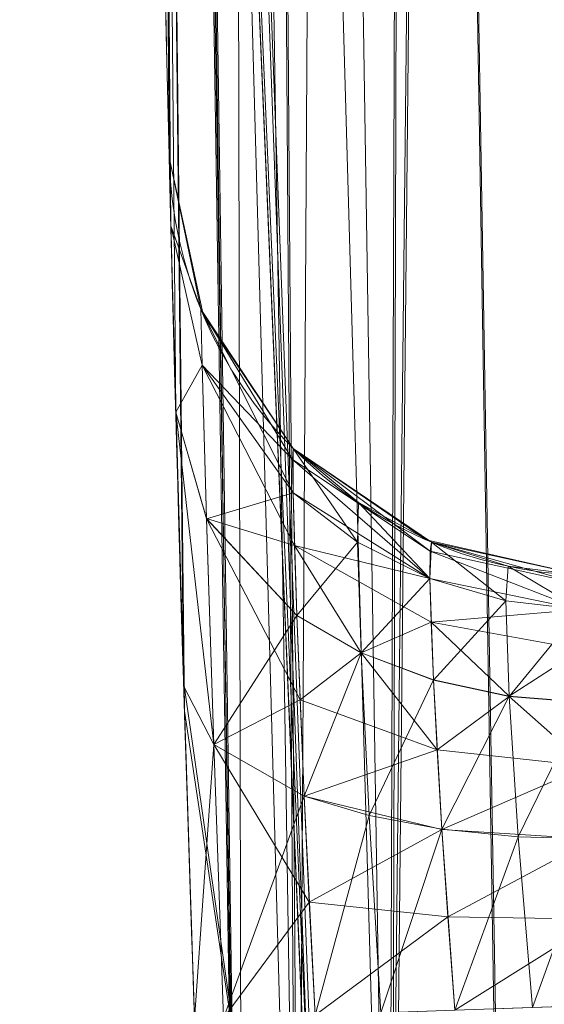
# Model space of a CAD drawing. Header units: millimetres. Extents: x -71 to 71, y -145 to 145.
# Tile 194 of 497: x -57.587 to -57.221, y -1.987 to -1.298. Entities that reach past the tile are written whole.
import ezdxf

# ---------------------------------------------------------------- set-up
doc = ezdxf.new("R2010")
doc.units = ezdxf.units.MM
doc.layers.add('1', color=7, linetype='CONTINUOUS')

msp = doc.modelspace()

# ---------------------------------------------------------------- linework, layer by layer
at = {"layer": '1', "color": 163, "linetype": 'Continuous', "lineweight": 13}
for p, q in [((-57.48309, -1.39443, -26.5324), (-57.48309, -1.39443, -25.14833)), ((-57.48309, -1.39443, -30.09616), (-57.48309, -1.39443, -28.62472))]:
    msp.add_line(p, q, dxfattribs=at)
at = {"layer": '1', "color": 163, "linetype": 'Continuous', "lineweight": 13, "extrusion": (-5.23961e-15, 1.15648e-14, -1)}
msp.add_circle((0, 0, 144.00463), 61.01805, dxfattribs=at)
at = {"layer": '1', "color": 163, "linetype": 'Continuous', "lineweight": 13}
msp.add_circle((0, 0, -145), 60.44338, dxfattribs=at)
for centre in [(-57.18318, -1.38715, -25.14833), (-57.18318, -1.38715, -26.5324)]:
    msp.add_arc(centre, 0.3, 181.38961, 268, dxfattribs=at)
at = {"layer": '1', "color": 163, "linetype": 'Continuous', "lineweight": 13, "extrusion": (0, 0, -1)}
for centre in [(57.18318, -1.38715, 30.09616), (57.18318, -1.38715, 28.62472)]:
    msp.add_arc(centre, 0.3, 272, 358.61039, dxfattribs=at)
at = {"layer": '1', "color": 163, "linetype": 'Continuous', "lineweight": 13}
for points in [[(-57.49756, 0.52974, -31.84216), (-57.51609, -1.4816, -31.84217), (-57.42899, -3.4939, -31.84219), (-57.23672, -5.49612, -31.8422)], [(-57.24531, -5.40592, -23.49912), (-57.43158, -3.43347, -23.49914), (-57.51581, -1.4514, -23.49915), (-57.49756, 0.52974, -23.49917)], [(-57.46531, -1.9971, -24.54932), (-57.4767, -1.66921, -24.54931), (-57.48309, -1.39443, -24.82142), (-57.48309, -1.39443, -25.14833)], [(-57.48309, -1.39443, -30.09616), (-57.48309, -1.39443, -30.42279), (-57.47671, -1.66891, -30.69518), (-57.46531, -1.9971, -30.69518)], [(-57.48309, -1.39443, -26.5324), (-57.48309, -1.39443, -26.85903), (-57.47671, -1.66891, -27.13142), (-57.46531, -1.9971, -27.13142)], [(-57.46531, -1.9971, -28.0257), (-57.4767, -1.66921, -28.0257), (-57.48309, -1.39443, -28.2978), (-57.48309, -1.39443, -28.62472)]]:
    msp.add_open_spline(points, degree=3, dxfattribs=at)
for points in [[(24.58454, 55.21777, -145), (-60.11226, -6.31805, -145), (-57.48507, 18.67803, -145)], [(24.58454, 55.21777, -145), (-35.52772, -48.89972, -145), (-52.3455, -30.22169, -145), (-60.11226, -6.31805, -145)], [(-55.53851, -9.79294, -124.36979), (-55.53851, 9.79294, -124.36979), (-62.41568, 2.68592, -124.47588)], [(-58.03162, -18.85562, -144.00463), (-60.68379, 6.37812, -144.00463), (-60.11226, 6.31805, -145), (-57.48507, -18.67803, -145)], [(-62.41568, 2.68592, -124.47588), (-63.01534, -11.33249, -124.51971), (-55.53851, -9.79294, -124.36979)], [(-57.48006, 0.52958, -23.40913), (-57.49756, 0.52974, -23.49917), (-57.37144, -2.43808, -23.49915)], [(-57.36714, -2.4832, -31.84218), (-57.49756, 0.52974, -31.84216), (-57.48006, 0.52958, -31.9322)], [(-57.36952, -2.48335, -23.49915), (-57.49756, 0.52974, -23.49917), (-57.47302, -1.7605, -24.5987)], [(-57.49756, 0.52974, -23.49917), (-57.47847, -1.57281, -24.72623), (-57.47302, -1.7605, -24.5987)], [(-57.49756, 0.52974, -23.49917), (-57.4821, -1.43495, -24.93509), (-57.47847, -1.57281, -24.72623)], [(-57.49756, 0.52974, -23.49917), (-57.48309, -1.39443, -26.5324), (-57.48309, -1.39443, -25.14833)], [(-57.49756, 0.52974, -23.49917), (-57.4821, -1.43495, -28.41147), (-57.4819, -1.44296, -26.76498)], [(-57.4819, -1.44296, -26.76498), (-57.48309, -1.39443, -26.5324), (-57.49756, 0.52974, -23.49917)], [(-57.49756, 0.52974, -23.49917), (-57.49756, 0.52974, -31.84216), (-57.48309, -1.39443, -30.09616), (-57.48309, -1.39443, -28.62472)], [(-57.49756, 0.52974, -31.84216), (-57.4819, -1.44296, -30.32874), (-57.48309, -1.39443, -30.09616)], [(-57.47237, -1.78169, -30.65454), (-57.49756, 0.52974, -31.84216), (-57.36714, -2.48319, -31.84218)], [(-57.47237, -1.78169, -30.65454), (-57.47848, -1.57269, -30.51816), (-57.49756, 0.52974, -31.84216)], [(-57.47848, -1.57269, -30.51816), (-57.4819, -1.44296, -30.32874), (-57.49756, 0.52974, -31.84216)], [(-57.48309, -1.39443, -28.62472), (-57.4821, -1.43495, -28.41147), (-57.49756, 0.52974, -23.49917)], [(-57.48309, -1.39443, -25.14833), (-57.4821, -1.43495, -24.93509), (-57.49756, 0.52974, -23.49917)], [(-57.37144, -2.43808, -23.49915), (-57.4341, -2.44074, -23.40845), (-57.48006, 0.52958, -23.40913)], [(-57.47572, 0.52954, -23.38679), (-57.48006, 0.52958, -23.40913), (-57.4341, -2.44074, -23.40845)], [(-57.43216, -2.48602, -31.93288), (-57.48006, 0.52958, -31.9322), (-57.47572, 0.52954, -31.95454)], [(-57.48006, 0.52958, -31.9322), (-57.43216, -2.48602, -31.93288), (-57.36714, -2.4832, -31.84218)], [(-57.47572, 0.52954, -23.38679), (-57.4341, -2.44074, -23.40845), (-57.39333, -2.439, -23.32623)], [(-57.39333, -2.439, -23.32623), (-57.41337, 0.52897, -23.29077), (-57.47572, 0.52954, -23.38679)], [(-57.43216, -2.48602, -31.93288), (-57.47572, 0.52954, -31.95454), (-57.43827, 0.5292, -32.01221)], [(-57.39139, -2.48425, -32.0151), (-57.43827, 0.5292, -32.01221), (-57.41337, 0.52897, -32.05056)], [(-57.43827, 0.5292, -32.01221), (-57.39139, -2.48425, -32.0151), (-57.43216, -2.48602, -31.93288)], [(-57.37591, 0.52862, -23.26454), (-57.41337, 0.52897, -23.29077), (-57.39333, -2.439, -23.32623)], [(-57.32768, -2.48149, -32.08112), (-57.41337, 0.52897, -32.05056), (-57.31959, 0.5281, -32.11622)], [(-57.41337, 0.52897, -32.05056), (-57.32768, -2.48149, -32.08112), (-57.39139, -2.48425, -32.0151)], [(-57.39333, -2.439, -23.32623), (-57.32962, -2.4363, -23.2602), (-57.37591, 0.52862, -23.26454)], [(-57.31959, 0.5281, -23.2251), (-57.37591, 0.52862, -23.26454), (-57.32962, -2.4363, -23.2602)], [(-57.29741, 0.5279, -23.21998), (-57.31959, 0.5281, -23.2251), (-57.32962, -2.4363, -23.2602)], [(-57.32962, -2.4363, -23.2602), (-57.24895, -2.43287, -23.21654), (-57.29741, 0.5279, -23.21998)], [(-57.32768, -2.48149, -32.08112), (-57.31959, 0.5281, -32.11622), (-57.29741, 0.5279, -32.12134)], [(-57.29741, 0.5279, -32.12134), (-57.24702, -2.478, -32.12478), (-57.32768, -2.48149, -32.08112)], [(-57.29741, 0.5279, -23.21998), (-57.24895, -2.43287, -23.21654), (-57.15889, -2.42904, -23.19934)], [(-57.15889, -2.42904, -23.19934), (-57.20804, 0.52707, -23.19935), (-57.29741, 0.5279, -23.21998)], [(-57.29741, 0.5279, -32.12134), (-57.20804, 0.52707, -32.14198), (-57.15696, -2.47409, -32.14199)], [(-57.15696, -2.47409, -32.14199), (-57.24702, -2.478, -32.12478), (-57.29741, 0.5279, -32.12134)], [(-57.48191, -1.44249, -24.91682), (-57.48309, -1.39443, -25.14833), (-57.46086, -1.5007, -25.14833)], [(-57.48309, -1.39443, -25.14833), (-57.48309, -1.39443, -26.5324), (-57.45924, -1.50457, -26.5324), (-57.45924, -1.50457, -25.14833)], [(-57.46086, -1.5007, -30.09616), (-57.48309, -1.39443, -30.09616), (-57.48191, -1.44244, -30.32756)], [(-57.46086, -1.5007, -26.5324), (-57.48309, -1.39443, -26.5324), (-57.48191, -1.44244, -26.76379)], [(-57.48309, -1.39443, -28.62472), (-57.48309, -1.39443, -30.09616), (-57.45924, -1.50457, -30.09616), (-57.45924, -1.50457, -28.62472)], [(-57.48191, -1.44249, -28.3932), (-57.48309, -1.39443, -28.62472), (-57.46086, -1.5007, -28.62472)], [(-57.47237, -1.78169, -27.09078), (-57.4821, -1.43495, -28.41147), (-57.47847, -1.57281, -28.20261)], [(-57.47237, -1.78169, -27.09078), (-57.47848, -1.57269, -26.95439), (-57.4821, -1.43495, -28.41147)], [(-57.47848, -1.57269, -26.95439), (-57.4819, -1.44296, -26.76498), (-57.4821, -1.43495, -28.41147)], [(-57.48191, -1.44244, -30.32756), (-57.46004, -1.53986, -30.28655), (-57.46086, -1.5007, -30.09616)], [(-57.46004, -1.53986, -30.28655), (-57.48191, -1.44244, -30.32756), (-57.47848, -1.57269, -30.51816)], [(-57.48191, -1.44244, -26.76379), (-57.46004, -1.53986, -26.72278), (-57.46086, -1.5007, -26.5324)], [(-57.46004, -1.53986, -26.72278), (-57.48191, -1.44244, -26.76379), (-57.47848, -1.57269, -26.95439)], [(-57.47847, -1.57281, -24.72623), (-57.48191, -1.44249, -24.91682), (-57.46004, -1.5399, -24.95785)], [(-57.46086, -1.5007, -25.14833), (-57.46004, -1.5399, -24.95785), (-57.48191, -1.44249, -24.91682)], [(-57.47847, -1.57281, -28.20261), (-57.48191, -1.44249, -28.3932), (-57.46004, -1.5399, -28.43423)], [(-57.46086, -1.5007, -28.62472), (-57.46004, -1.5399, -28.43423), (-57.48191, -1.44249, -28.3932)], [(-57.46086, -1.5007, -25.14833), (-57.39644, -1.59815, -25.14833), (-57.39649, -1.62908, -24.99592)], [(-57.39649, -1.62908, -24.99592), (-57.46004, -1.5399, -24.95785), (-57.46086, -1.5007, -25.14833)], [(-57.46086, -1.5007, -30.09616), (-57.46004, -1.53986, -30.28655), (-57.39682, -1.60581, -30.17492)], [(-57.39682, -1.60581, -30.17492), (-57.39644, -1.59815, -30.09616), (-57.46086, -1.5007, -30.09616)], [(-57.46086, -1.5007, -26.5324), (-57.46004, -1.53986, -26.72278), (-57.39682, -1.60581, -26.61115)], [(-57.39682, -1.60581, -26.61115), (-57.39644, -1.59815, -26.5324), (-57.46086, -1.5007, -26.5324)], [(-57.46086, -1.5007, -28.62472), (-57.39644, -1.59815, -28.62472), (-57.39649, -1.62908, -28.47231)], [(-57.39649, -1.62908, -28.47231), (-57.46004, -1.5399, -28.43423), (-57.46086, -1.5007, -28.62472)], [(-57.45924, -1.50457, -25.14833), (-57.45924, -1.50457, -26.5324), (-57.39644, -1.59815, -26.5324), (-57.39644, -1.59815, -25.14833)], [(-57.45924, -1.50457, -28.62472), (-57.45924, -1.50457, -30.09616), (-57.39644, -1.59815, -30.09616), (-57.39644, -1.59815, -28.62472)], [(-57.47848, -1.57269, -30.51816), (-57.457, -1.64713, -30.44302), (-57.46004, -1.53986, -30.28655)], [(-57.47848, -1.57269, -26.95439), (-57.457, -1.64713, -26.87925), (-57.46004, -1.53986, -26.72278)], [(-57.46004, -1.5399, -24.95785), (-57.457, -1.64722, -24.80139), (-57.47847, -1.57281, -24.72623)], [(-57.46004, -1.5399, -28.43423), (-57.457, -1.64722, -28.27777), (-57.47847, -1.57281, -28.20261)], [(-57.46004, -1.53986, -30.28655), (-57.39649, -1.62905, -30.24849), (-57.39682, -1.60581, -30.17492)], [(-57.46004, -1.53986, -30.28655), (-57.457, -1.64713, -30.44302), (-57.39548, -1.66601, -30.31523)], [(-57.39548, -1.66601, -30.31523), (-57.39649, -1.62905, -30.24849), (-57.46004, -1.53986, -30.28655)], [(-57.46004, -1.53986, -26.72278), (-57.39649, -1.62905, -26.68473), (-57.39682, -1.60581, -26.61115)], [(-57.46004, -1.53986, -26.72278), (-57.457, -1.64713, -26.87925), (-57.39548, -1.66601, -26.75147)], [(-57.39548, -1.66601, -26.75147), (-57.39649, -1.62905, -26.68473), (-57.46004, -1.53986, -26.72278)], [(-57.457, -1.64722, -24.80139), (-57.46004, -1.5399, -24.95785), (-57.39649, -1.62908, -24.99592)], [(-57.457, -1.64722, -28.27777), (-57.46004, -1.5399, -28.43423), (-57.39649, -1.62908, -28.47231)], [(-57.47848, -1.57269, -30.51816), (-57.4729, -1.76448, -30.64752), (-57.45196, -1.80499, -30.54887)], [(-57.45196, -1.80499, -30.54887), (-57.457, -1.64713, -30.44302), (-57.47848, -1.57269, -30.51816)], [(-57.47848, -1.57269, -26.95439), (-57.4729, -1.76448, -27.08375), (-57.45196, -1.80499, -26.9851)], [(-57.45196, -1.80499, -26.9851), (-57.457, -1.64713, -26.87925), (-57.47848, -1.57269, -26.95439)], [(-57.47847, -1.57281, -24.72623), (-57.457, -1.64722, -24.80139), (-57.45196, -1.8051, -24.6956)], [(-57.45196, -1.8051, -24.6956), (-57.47289, -1.7646, -24.59694), (-57.47847, -1.57281, -24.72623)], [(-57.47847, -1.57281, -28.20261), (-57.457, -1.64722, -28.27777), (-57.45196, -1.8051, -28.17198)], [(-57.45196, -1.8051, -28.17198), (-57.47289, -1.7646, -28.07332), (-57.47847, -1.57281, -28.20261)], [(-57.47847, -1.57281, -28.20261), (-57.47302, -1.7605, -28.07509), (-57.47237, -1.78169, -27.09078)], [(-57.39644, -1.59815, -30.09616), (-57.39682, -1.60581, -30.17492), (-57.30074, -1.6699, -30.16135)], [(-57.39644, -1.59815, -26.5324), (-57.39682, -1.60581, -26.61115), (-57.30074, -1.6699, -26.59758)], [(-57.35142, -1.6637, -25.01095), (-57.39649, -1.62908, -24.99592), (-57.39644, -1.59815, -25.14833)], [(-57.35142, -1.6637, -28.48733), (-57.39649, -1.62908, -28.47231), (-57.39644, -1.59815, -28.62472)], [(-57.39644, -1.59815, -25.14833), (-57.3508, -1.63595, -25.14833), (-57.35142, -1.6637, -25.01095)], [(-57.39644, -1.59815, -25.14833), (-57.39644, -1.59815, -26.5324), (-57.30353, -1.66195, -26.5324), (-57.30353, -1.66195, -25.14833)], [(-57.30074, -1.6699, -30.16135), (-57.29968, -1.66361, -30.09616), (-57.39644, -1.59815, -30.09616)], [(-57.30074, -1.6699, -26.59758), (-57.29968, -1.66361, -26.5324), (-57.39644, -1.59815, -26.5324)], [(-57.39644, -1.59815, -28.62472), (-57.39644, -1.59815, -30.09616), (-57.30353, -1.66195, -30.09616), (-57.30353, -1.66195, -28.62472)], [(-57.39644, -1.59815, -28.62472), (-57.3508, -1.63595, -28.62472), (-57.35142, -1.6637, -28.48733)], [(-57.39682, -1.60581, -30.17492), (-57.39649, -1.62905, -30.24849), (-57.30086, -1.68907, -30.22226)], [(-57.30086, -1.68907, -30.22226), (-57.30074, -1.6699, -30.16135), (-57.39682, -1.60581, -30.17492)], [(-57.39682, -1.60581, -26.61115), (-57.39649, -1.62905, -26.68473), (-57.30086, -1.68907, -26.6585)], [(-57.30086, -1.68907, -26.6585), (-57.30074, -1.6699, -26.59758), (-57.39682, -1.60581, -26.61115)], [(-57.39649, -1.62908, -24.99592), (-57.39381, -1.71494, -24.87097), (-57.457, -1.64722, -24.80139)], [(-57.39649, -1.62908, -28.47231), (-57.39381, -1.71494, -28.34735), (-57.457, -1.64722, -28.27777)], [(-57.30086, -1.68907, -30.22226), (-57.39649, -1.62905, -30.24849), (-57.39548, -1.66601, -30.31523)], [(-57.30086, -1.68907, -26.6585), (-57.39649, -1.62905, -26.68473), (-57.39548, -1.66601, -26.75147)], [(-57.39381, -1.71494, -24.87097), (-57.39649, -1.62908, -24.99592), (-57.35142, -1.6637, -25.01095)], [(-57.39381, -1.71494, -28.34735), (-57.39649, -1.62908, -28.47231), (-57.35142, -1.6637, -28.48733)], [(-57.30086, -1.68909, -25.02217), (-57.35142, -1.6637, -25.01095), (-57.3508, -1.63595, -25.14833)], [(-57.30086, -1.68909, -28.49855), (-57.35142, -1.6637, -28.48733), (-57.3508, -1.63595, -28.62472)], [(-57.3508, -1.63595, -25.14833), (-57.29968, -1.66361, -25.14833), (-57.30086, -1.68909, -25.02217)], [(-57.3508, -1.63595, -28.62472), (-57.29968, -1.66361, -28.62472), (-57.30086, -1.68909, -28.49855)], [(-57.457, -1.64713, -30.44302), (-57.39382, -1.71487, -30.37346), (-57.39548, -1.66601, -30.31523)], [(-57.39382, -1.71487, -30.37346), (-57.457, -1.64713, -30.44302), (-57.45196, -1.80499, -30.54887)], [(-57.457, -1.64713, -26.87925), (-57.39382, -1.71487, -26.8097), (-57.39548, -1.66601, -26.75147)], [(-57.39382, -1.71487, -26.8097), (-57.457, -1.64713, -26.87925), (-57.45196, -1.80499, -26.9851)], [(-57.457, -1.64722, -24.80139), (-57.39381, -1.71494, -24.87097), (-57.39152, -1.77394, -24.82297)], [(-57.39152, -1.77394, -24.82297), (-57.45196, -1.8051, -24.6956), (-57.457, -1.64722, -24.80139)], [(-57.457, -1.64722, -28.27777), (-57.39381, -1.71494, -28.34735), (-57.39152, -1.77394, -28.29935)], [(-57.39152, -1.77394, -28.29935), (-57.45196, -1.8051, -28.17198), (-57.457, -1.64722, -28.27777)], [(-57.35142, -1.6637, -25.01095), (-57.34888, -1.74104, -24.89834), (-57.39381, -1.71494, -24.87097)], [(-57.35142, -1.6637, -28.48733), (-57.34888, -1.74104, -28.37472), (-57.39381, -1.71494, -28.34735)], [(-57.34888, -1.74104, -24.89834), (-57.35142, -1.6637, -25.01095), (-57.30086, -1.68909, -25.02217)], [(-57.34888, -1.74104, -28.37472), (-57.35142, -1.6637, -28.48733), (-57.30086, -1.68909, -28.49855)], [(-57.30353, -1.66195, -25.14833), (-57.30353, -1.66195, -26.5324), (-57.19365, -1.68697, -26.5324), (-57.19365, -1.68697, -25.14833)], [(-57.30353, -1.66195, -28.62472), (-57.30353, -1.66195, -30.09616), (-57.19365, -1.68697, -30.09616), (-57.19365, -1.68697, -28.62472)], [(-57.24796, -1.70463, -25.02929), (-57.30086, -1.68909, -25.02217), (-57.29968, -1.66361, -25.14833)], [(-57.24796, -1.70463, -28.50568), (-57.30086, -1.68909, -28.49855), (-57.29968, -1.66361, -28.62472)], [(-57.29968, -1.66361, -30.09616), (-57.30074, -1.6699, -30.16135), (-57.19522, -1.69309, -30.15599)], [(-57.29968, -1.66361, -26.5324), (-57.30074, -1.6699, -26.59758), (-57.19522, -1.69309, -26.59222)], [(-57.29968, -1.66361, -25.14833), (-57.24629, -1.68044, -25.14833), (-57.24796, -1.70463, -25.02929)], [(-57.19522, -1.69309, -30.15599), (-57.19365, -1.68697, -30.09616), (-57.29968, -1.66361, -30.09616)], [(-57.19522, -1.69309, -26.59222), (-57.19365, -1.68697, -26.5324), (-57.29968, -1.66361, -26.5324)], [(-57.29968, -1.66361, -28.62472), (-57.24629, -1.68044, -28.62472), (-57.24796, -1.70463, -28.50568)], [(-57.39548, -1.66601, -30.31523), (-57.30008, -1.71959, -30.27752), (-57.30086, -1.68907, -30.22226)], [(-57.30008, -1.71959, -30.27752), (-57.39548, -1.66601, -30.31523), (-57.34888, -1.74098, -30.3461)], [(-57.39548, -1.66601, -30.31523), (-57.39382, -1.71487, -30.37346), (-57.34888, -1.74098, -30.3461)], [(-57.39548, -1.66601, -26.75147), (-57.30008, -1.71959, -26.71376), (-57.30086, -1.68907, -26.6585)], [(-57.30008, -1.71959, -26.71376), (-57.39548, -1.66601, -26.75147), (-57.34888, -1.74098, -26.78233)], [(-57.39548, -1.66601, -26.75147), (-57.39382, -1.71487, -26.8097), (-57.34888, -1.74098, -26.78233)], [(-57.30074, -1.6699, -30.16135), (-57.30086, -1.68907, -30.22226), (-57.19567, -1.71076, -30.21196)], [(-57.30074, -1.6699, -26.59758), (-57.30086, -1.68907, -26.6585), (-57.19567, -1.71076, -26.64819)], [(-57.19567, -1.71076, -30.21196), (-57.19522, -1.69309, -30.15599), (-57.30074, -1.6699, -30.16135)], [(-57.19567, -1.71076, -26.64819), (-57.19522, -1.69309, -26.59222), (-57.30074, -1.6699, -26.59758)], [(-57.19567, -1.71078, -25.03248), (-57.24796, -1.70463, -25.02929), (-57.24629, -1.68044, -25.14833)], [(-57.19567, -1.71078, -28.50886), (-57.24796, -1.70463, -28.50568), (-57.24629, -1.68044, -28.62472)], [(-57.24629, -1.68044, -25.14833), (-57.19365, -1.68697, -25.14833), (-57.19567, -1.71078, -25.03248)], [(-57.24629, -1.68044, -28.62472), (-57.19365, -1.68697, -28.62472), (-57.19567, -1.71078, -28.50886)], [(-57.30086, -1.68909, -25.02217), (-57.29841, -1.76001, -24.91872), (-57.34888, -1.74104, -24.89834)], [(-57.30086, -1.68909, -28.49855), (-57.29841, -1.76001, -28.3951), (-57.34888, -1.74104, -28.37472)], [(-57.19567, -1.71076, -30.21196), (-57.30086, -1.68907, -30.22226), (-57.30008, -1.71959, -30.27752)], [(-57.19567, -1.71076, -26.64819), (-57.30086, -1.68907, -26.6585), (-57.30008, -1.71959, -26.71376)], [(-57.29841, -1.76001, -24.91872), (-57.30086, -1.68909, -25.02217), (-57.24796, -1.70463, -25.02929)], [(-57.29841, -1.76001, -28.3951), (-57.30086, -1.68909, -28.49855), (-57.24796, -1.70463, -28.50568)], [(-57.24796, -1.70463, -25.02929), (-57.24557, -1.77141, -24.93157), (-57.29841, -1.76001, -24.91872)], [(-57.24796, -1.70463, -28.50568), (-57.24557, -1.77141, -28.40796), (-57.29841, -1.76001, -28.3951)], [(-57.24557, -1.77141, -24.93157), (-57.24796, -1.70463, -25.02929), (-57.19567, -1.71078, -25.03248)], [(-57.24557, -1.77141, -28.40796), (-57.24796, -1.70463, -28.50568), (-57.19567, -1.71078, -28.50886)], [(-57.30008, -1.71959, -30.27752), (-57.19504, -1.73868, -30.2628), (-57.19567, -1.71076, -30.21196)], [(-57.30008, -1.71959, -26.71376), (-57.19504, -1.73868, -26.69903), (-57.19567, -1.71076, -26.64819)], [(-57.19567, -1.71078, -25.03248), (-57.19331, -1.77562, -24.93721), (-57.24557, -1.77141, -24.93157)], [(-57.19567, -1.71078, -28.50886), (-57.19331, -1.77562, -28.41359), (-57.24557, -1.77141, -28.40796)], [(-57.45196, -1.80499, -30.54887), (-57.38864, -1.84121, -30.45757), (-57.39382, -1.71487, -30.37346)], [(-57.45196, -1.80499, -26.9851), (-57.38864, -1.84121, -26.8938), (-57.39382, -1.71487, -26.8097)], [(-57.34888, -1.74098, -30.3461), (-57.39382, -1.71487, -30.37346), (-57.38864, -1.84121, -30.45757)], [(-57.34888, -1.74098, -26.78233), (-57.39382, -1.71487, -26.8097), (-57.38864, -1.84121, -26.8938)], [(-57.39152, -1.77394, -24.82297), (-57.39381, -1.71494, -24.87097), (-57.34888, -1.74104, -24.89834)], [(-57.39152, -1.77394, -28.29935), (-57.39381, -1.71494, -28.34735), (-57.34888, -1.74104, -28.37472)], [(-57.34888, -1.74098, -30.3461), (-57.29842, -1.75995, -30.32572), (-57.30008, -1.71959, -30.27752)], [(-57.34888, -1.74098, -26.78233), (-57.29842, -1.75995, -26.76196), (-57.30008, -1.71959, -26.71376)], [(-57.19504, -1.73868, -30.2628), (-57.30008, -1.71959, -30.27752), (-57.24557, -1.77135, -30.31287)], [(-57.30008, -1.71959, -30.27752), (-57.29842, -1.75995, -30.32572), (-57.24557, -1.77135, -30.31287)], [(-57.19504, -1.73868, -26.69903), (-57.30008, -1.71959, -26.71376), (-57.24557, -1.77135, -26.7491)], [(-57.30008, -1.71959, -26.71376), (-57.29842, -1.75995, -26.76196), (-57.24557, -1.77135, -26.7491)], [(-57.2959, -1.80877, -24.87901), (-57.39152, -1.77394, -24.82297), (-57.34888, -1.74104, -24.89834)], [(-57.2959, -1.80877, -28.35539), (-57.39152, -1.77394, -28.29935), (-57.34888, -1.74104, -28.37472)], [(-57.38864, -1.84121, -30.45757), (-57.3434, -1.85481, -30.42178), (-57.34888, -1.74098, -30.3461)], [(-57.38864, -1.84121, -26.8938), (-57.3434, -1.85481, -26.85801), (-57.34888, -1.74098, -26.78233)], [(-57.29842, -1.75995, -30.32572), (-57.34888, -1.74098, -30.3461), (-57.3434, -1.85481, -30.42178)], [(-57.29842, -1.75995, -26.76196), (-57.34888, -1.74098, -26.78233), (-57.3434, -1.85481, -26.85801)], [(-57.34888, -1.74104, -24.89834), (-57.29841, -1.76001, -24.91872), (-57.2959, -1.80877, -24.87901)], [(-57.34888, -1.74104, -28.37472), (-57.29841, -1.76001, -28.3951), (-57.2959, -1.80877, -28.35539)], [(-57.24557, -1.77135, -30.31287), (-57.19332, -1.77556, -30.30724), (-57.19504, -1.73868, -30.2628)], [(-57.24557, -1.77135, -26.7491), (-57.19332, -1.77556, -26.74347), (-57.19504, -1.73868, -26.69903)], [(-57.47302, -1.7605, -24.5987), (-57.46531, -1.9971, -24.54932), (-57.36952, -2.48335, -23.49915)], [(-57.47237, -1.78169, -27.09078), (-57.47302, -1.7605, -28.07509), (-57.46531, -1.9971, -28.0257)], [(-57.3434, -1.85481, -30.42178), (-57.29255, -1.86437, -30.39528), (-57.29842, -1.75995, -30.32572)], [(-57.3434, -1.85481, -26.85801), (-57.29255, -1.86437, -26.83151), (-57.29842, -1.75995, -26.76196)], [(-57.24557, -1.77135, -30.31287), (-57.29842, -1.75995, -30.32572), (-57.29255, -1.86437, -30.39528)], [(-57.24557, -1.77135, -26.7491), (-57.29842, -1.75995, -26.76196), (-57.29255, -1.86437, -26.83151)], [(-57.2959, -1.80877, -24.87901), (-57.29841, -1.76001, -24.91872), (-57.24557, -1.77141, -24.93157)], [(-57.2959, -1.80877, -28.35539), (-57.29841, -1.76001, -28.3951), (-57.24557, -1.77141, -28.40796)], [(-57.45196, -1.80499, -30.54887), (-57.4729, -1.76448, -30.64752), (-57.46531, -1.9971, -30.69518)], [(-57.45196, -1.80499, -26.9851), (-57.4729, -1.76448, -27.08375), (-57.46531, -1.9971, -27.13142)], [(-57.46531, -1.9971, -24.54932), (-57.47289, -1.7646, -24.59694), (-57.45196, -1.8051, -24.6956)], [(-57.46531, -1.9971, -28.0257), (-57.47289, -1.7646, -28.07332), (-57.45196, -1.8051, -28.17198)], [(-57.39152, -1.77394, -24.82297), (-57.38864, -1.84129, -24.7869), (-57.45196, -1.8051, -24.6956)], [(-57.39152, -1.77394, -28.29935), (-57.38864, -1.84129, -28.26329), (-57.45196, -1.8051, -28.17198)], [(-57.38864, -1.84129, -24.7869), (-57.39152, -1.77394, -24.82297), (-57.2959, -1.80877, -24.87901)], [(-57.38864, -1.84129, -28.26329), (-57.39152, -1.77394, -28.29935), (-57.2959, -1.80877, -28.35539)], [(-57.19053, -1.82019, -24.90047), (-57.2959, -1.80877, -24.87901), (-57.24557, -1.77141, -24.93157)], [(-57.19053, -1.82019, -28.37686), (-57.2959, -1.80877, -28.35539), (-57.24557, -1.77141, -28.40796)], [(-57.29255, -1.86437, -30.39528), (-57.23931, -1.86971, -30.37876), (-57.24557, -1.77135, -30.31287)], [(-57.29255, -1.86437, -26.83151), (-57.23931, -1.86971, -26.81499), (-57.24557, -1.77135, -26.7491)], [(-57.19332, -1.77556, -30.30724), (-57.24557, -1.77135, -30.31287), (-57.23931, -1.86971, -30.37876)], [(-57.19332, -1.77556, -26.74347), (-57.24557, -1.77135, -26.7491), (-57.23931, -1.86971, -26.81499)], [(-57.24557, -1.77141, -24.93157), (-57.19331, -1.77562, -24.93721), (-57.19053, -1.82019, -24.90047)], [(-57.24557, -1.77141, -28.40796), (-57.19331, -1.77562, -28.41359), (-57.19053, -1.82019, -28.37686)], [(-57.23931, -1.86971, -30.37876), (-57.1867, -1.87109, -30.37178), (-57.19332, -1.77556, -30.30724)], [(-57.23931, -1.86971, -26.81499), (-57.1867, -1.87109, -26.80801), (-57.19332, -1.77556, -26.74347)], [(-57.46531, -1.9971, -28.0257), (-57.46531, -1.9971, -27.13142), (-57.47237, -1.78169, -27.09078)], [(-57.36714, -2.48319, -31.84218), (-57.46531, -1.9971, -30.69518), (-57.47237, -1.78169, -30.65454)], [(-57.46531, -1.9971, -30.69518), (-57.4451, -1.9964, -30.5869), (-57.45196, -1.80499, -30.54887)], [(-57.46531, -1.9971, -27.13142), (-57.4451, -1.9964, -27.02313), (-57.45196, -1.80499, -26.9851)], [(-57.45196, -1.8051, -24.6956), (-57.4451, -1.9964, -24.6576), (-57.46531, -1.9971, -24.54932)], [(-57.45196, -1.8051, -28.17198), (-57.4451, -1.9964, -28.13398), (-57.46531, -1.9971, -28.0257)], [(-57.38864, -1.84121, -30.45757), (-57.45196, -1.80499, -30.54887), (-57.4451, -1.9964, -30.5869)], [(-57.38864, -1.84121, -26.8938), (-57.45196, -1.80499, -26.9851), (-57.4451, -1.9964, -27.02313)], [(-57.45196, -1.8051, -24.6956), (-57.38864, -1.84129, -24.7869), (-57.38518, -1.91527, -24.76455)], [(-57.38518, -1.91527, -24.76455), (-57.4451, -1.9964, -24.6576), (-57.45196, -1.8051, -24.6956)], [(-57.45196, -1.8051, -28.17198), (-57.38864, -1.84129, -28.26329), (-57.38518, -1.91527, -28.24093)], [(-57.38518, -1.91527, -28.24093), (-57.4451, -1.9964, -28.13398), (-57.45196, -1.8051, -28.17198)], [(-57.2959, -1.80877, -24.87901), (-57.29254, -1.86444, -24.8492), (-57.38864, -1.84129, -24.7869)], [(-57.2959, -1.80877, -28.35539), (-57.29254, -1.86444, -28.32558), (-57.38864, -1.84129, -28.26329)], [(-57.29254, -1.86444, -24.8492), (-57.2959, -1.80877, -24.87901), (-57.19053, -1.82019, -24.90047)], [(-57.29254, -1.86444, -28.32558), (-57.2959, -1.80877, -28.35539), (-57.19053, -1.82019, -28.37686)], [(-57.19053, -1.82019, -24.90047), (-57.1867, -1.87115, -24.8727), (-57.29254, -1.86444, -24.8492)], [(-57.19053, -1.82019, -28.37686), (-57.1867, -1.87115, -28.34908), (-57.29254, -1.86444, -28.32558)], [(-57.4451, -1.9964, -30.5869), (-57.38116, -1.99417, -30.48679), (-57.38864, -1.84121, -30.45757)], [(-57.4451, -1.9964, -27.02313), (-57.38116, -1.99417, -26.92302), (-57.38864, -1.84121, -26.8938)], [(-57.3434, -1.85481, -30.42178), (-57.38864, -1.84121, -30.45757), (-57.38116, -1.99417, -30.48679)], [(-57.3434, -1.85481, -26.85801), (-57.38864, -1.84121, -26.8938), (-57.38116, -1.99417, -26.92302)], [(-57.38518, -1.91527, -24.76455), (-57.38864, -1.84129, -24.7869), (-57.29254, -1.86444, -24.8492)], [(-57.38518, -1.91527, -28.24093), (-57.38864, -1.84129, -28.26329), (-57.29254, -1.86444, -28.32558)], [(-57.38116, -1.99417, -30.48679), (-57.33516, -1.99257, -30.44784), (-57.3434, -1.85481, -30.42178)], [(-57.38116, -1.99417, -26.92302), (-57.33516, -1.99257, -26.88408), (-57.3434, -1.85481, -26.85801)], [(-57.29255, -1.86437, -30.39528), (-57.3434, -1.85481, -30.42178), (-57.33516, -1.99257, -30.44784)], [(-57.29255, -1.86437, -26.83151), (-57.3434, -1.85481, -26.85801), (-57.33516, -1.99257, -26.88408)], [(-57.29254, -1.86444, -24.8492), (-57.28837, -1.92559, -24.83075), (-57.38518, -1.91527, -24.76455)], [(-57.29254, -1.86444, -28.32558), (-57.28837, -1.92559, -28.30713), (-57.38518, -1.91527, -28.24093)], [(-57.33516, -1.99257, -30.44784), (-57.28341, -1.99078, -30.41936), (-57.29255, -1.86437, -30.39528)], [(-57.33516, -1.99257, -26.88408), (-57.28341, -1.99078, -26.85559), (-57.29255, -1.86437, -26.83151)], [(-57.23931, -1.86971, -30.37876), (-57.29255, -1.86437, -30.39528), (-57.28341, -1.99078, -30.41936)], [(-57.23931, -1.86971, -26.81499), (-57.29255, -1.86437, -26.83151), (-57.28341, -1.99078, -26.85559)], [(-57.28837, -1.92559, -24.83075), (-57.29254, -1.86444, -24.8492), (-57.1867, -1.87115, -24.8727)], [(-57.28837, -1.92559, -28.30713), (-57.29254, -1.86444, -28.32558), (-57.1867, -1.87115, -28.34908)], [(-57.1867, -1.87115, -24.8727), (-57.18184, -1.9272, -24.85516), (-57.28837, -1.92559, -24.83075)], [(-57.1867, -1.87115, -28.34908), (-57.18184, -1.9272, -28.33155), (-57.28837, -1.92559, -28.30713)], [(-57.28341, -1.99078, -30.41936), (-57.22928, -1.9889, -30.40205), (-57.23931, -1.86971, -30.37876)], [(-57.28341, -1.99078, -26.85559), (-57.22928, -1.9889, -26.83829), (-57.23931, -1.86971, -26.81499)], [(-57.1867, -1.87109, -30.37178), (-57.23931, -1.86971, -30.37876), (-57.22928, -1.9889, -30.40205)], [(-57.1867, -1.87109, -26.80801), (-57.23931, -1.86971, -26.81499), (-57.22928, -1.9889, -26.83829)], [(-57.22928, -1.9889, -30.40205), (-57.17596, -1.98704, -30.39536), (-57.1867, -1.87109, -30.37178)], [(-57.22928, -1.9889, -26.83829), (-57.17596, -1.98704, -26.8316), (-57.1867, -1.87109, -26.80801)], [(-57.38518, -1.91527, -24.76455), (-57.38116, -1.99417, -24.75771), (-57.4451, -1.9964, -24.6576)], [(-57.38518, -1.91527, -28.24093), (-57.38116, -1.99417, -28.23409), (-57.4451, -1.9964, -28.13398)], [(-57.38116, -1.99417, -24.75771), (-57.38518, -1.91527, -24.76455), (-57.28837, -1.92559, -24.83075)], [(-57.38116, -1.99417, -28.23409), (-57.38518, -1.91527, -28.24093), (-57.28837, -1.92559, -28.30713)], [(-57.28837, -1.92559, -24.83075), (-57.28341, -1.99078, -24.82514), (-57.38116, -1.99417, -24.75771)], [(-57.28837, -1.92559, -28.30713), (-57.28341, -1.99078, -28.30152), (-57.38116, -1.99417, -28.23409)], [(-57.28341, -1.99078, -24.82514), (-57.28837, -1.92559, -24.83075), (-57.18184, -1.9272, -24.85516)], [(-57.28341, -1.99078, -28.30152), (-57.28837, -1.92559, -28.30713), (-57.18184, -1.9272, -28.33155)], [(-57.18184, -1.9272, -24.85516), (-57.17596, -1.98704, -24.84913), (-57.28341, -1.99078, -24.82514)], [(-57.18184, -1.9272, -28.33155), (-57.17596, -1.98704, -28.32552), (-57.28341, -1.99078, -28.30152)]]:
    msp.add_3dface(points, dxfattribs=at)

doc.saveas('drawing.dxf')
